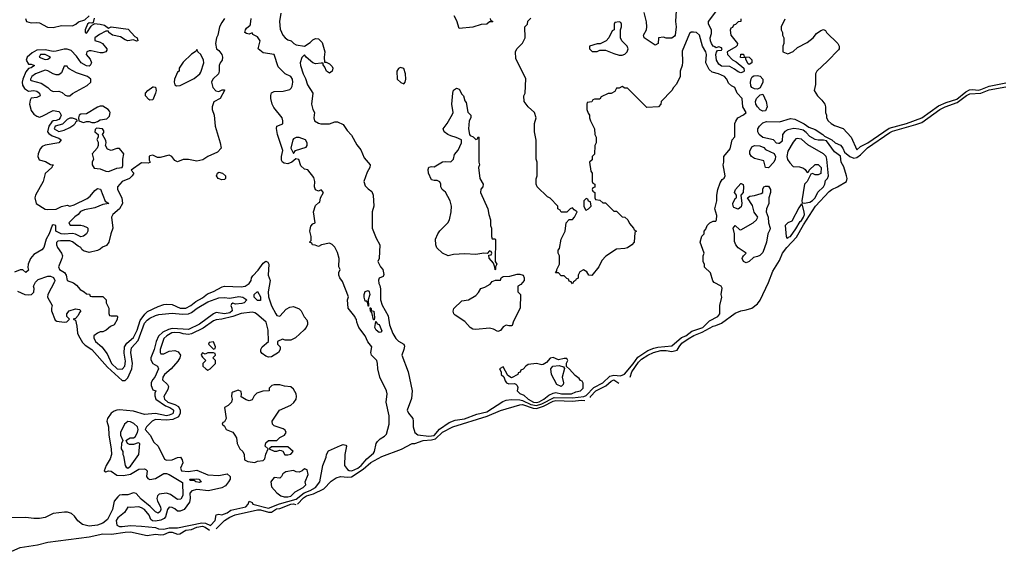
# Model space of a CAD drawing. Header units: inches. Extents: x 2601682 to 2755810, y 449311 to 584050.
# Tile 276 of 505: x 2672567 to 2679699, y 460000 to 463862. Entities that reach past the tile are written whole.
import ezdxf

# ---------------------------------------------------------------- set-up
doc = ezdxf.new("R2010")
doc.units = ezdxf.units.IN
doc.header["$MEASUREMENT"] = 0
doc.layers.add('C6476', color=7, linetype='Continuous')

msp = doc.modelspace()

# ---------------------------------------------------------------- linework, layer by layer
at = {"layer": 'C6476', "color": 2}
for points, elevation in [([(2672608.9, 463870), (2672616.4, 463850), (2672650, 463839.7), (2672690, 463842.6), (2672710, 463838.7), (2672769.2, 463809.2), (2672810, 463806.7), (2672870, 463820.4), (2672950, 463818.8), (2672973.2, 463830), (2672992, 463848), (2673038.9, 463861.1), (2673069.7, 463890.4)], 2), ([(2674459.1, 463910), (2674448.1, 463848.1), (2674453, 463793), (2674474, 463750), (2674490, 463730.8), (2674510, 463716), (2674534, 463710), (2674552, 463690), (2674570, 463681), (2674630, 463671.3), (2674670, 463696), (2674690, 463716), (2674710, 463726), (2674730, 463724.7), (2674757.3, 463697.3), (2674778, 463630), (2674772, 463590), (2674774, 463554), (2674786, 463554), (2674810, 463542), (2674830, 463522), (2674834.8, 463510), (2674830, 463488), (2674810, 463475.3), (2674789, 463490), (2674778, 463518), (2674766, 463534), (2674766, 463546), (2674750, 463548), (2674710, 463541.2), (2674690, 463549.2), (2674642, 463590), (2674630, 463608), (2674610, 463588), (2674599.1, 463550), (2674600.5, 463530), (2674619.1, 463470), (2674636.4, 463436.4), (2674650.4, 463390), (2674690.4, 463330), (2674681, 463250), (2674690.7, 463210.7), (2674701, 463190), (2674698, 463150), (2674702, 463130), (2674730, 463111.3), (2674747.1, 463107.1), (2674810, 463106), (2674850, 463122.8), (2674870, 463120.7), (2674910, 463102.8), (2674939.3, 463059.3), (2674970, 463026), (2675010, 462954.8), (2675038.8, 462918.8), (2675061.4, 462861.4), (2675104.7, 462810), (2675102, 462790), (2675083.5, 462756.5), (2675060.7, 462690), (2675070, 462658), (2675090, 462636), (2675116.8, 462616.8), (2675126, 462590), (2675131, 462510), (2675118.8, 462470), (2675120.7, 462350), (2675150, 462278), (2675175.5, 462230), (2675171, 462130), (2675162, 462110), (2675181, 462070), (2675196.3, 462050), (2675204.7, 462015.3), (2675198.8, 462001.2), (2675171.6, 461988.4), (2675166, 461974), (2675167.7, 461950), (2675175.5, 461935.5), (2675180.4, 461910), (2675181.3, 461830), (2675192, 461792), (2675234.8, 461714.8), (2675244.4, 461650), (2675270, 461586.8), (2675290.5, 461550), (2675310.3, 461530.3), (2675348.2, 461510), (2675354.7, 461494.7), (2675350.3, 461470), (2675334.4, 461430), (2675380.2, 461310), (2675408.9, 461170), (2675404.7, 461115.3), (2675374, 461030), (2675382.8, 461010), (2675413.4, 460970), (2675418, 460950), (2675418, 460910), (2675428.4, 460870), (2675450, 460853), (2675530, 460842), (2675570, 460847.9), (2675607.4, 460892.6), (2675678.7, 460941.3), (2675722.2, 460957.8), (2675787.7, 460967.7), (2675879.3, 461000.7), (2675950, 461019.2), (2676065.6, 461094.4), (2676090, 461102.4), (2676127.7, 461107.7), (2676190, 461106.8), (2676210, 461102), (2676270, 461071.9), (2676310, 461064.4), (2676350, 461076.8), (2676437.9, 461122.1), (2676570, 461120.8), (2676652.3, 461130), (2676670, 461138.3), (2676724.6, 461195.4), (2676790.4, 461229.6), (2676842.7, 461277.3), (2676870, 461284.3), (2676919.8, 461280.3), (2676947.2, 461292.8), (2677010, 461367.9), (2677043.7, 461416.3), (2677116.6, 461463.4), (2677159.1, 461480.9), (2677190, 461488), (2677290, 461497), (2677361.7, 461558.3), (2677391.2, 461570), (2677435.3, 461604.7), (2677515.4, 461630), (2677562.5, 461677.5), (2677623.7, 461710), (2677639.3, 461730), (2677638, 461790), (2677653.2, 461850), (2677649, 461870), (2677655.3, 461915.3), (2677648, 461930), (2677596.4, 461956.4), (2677588.4, 461968.4), (2677570, 462026), (2677528.4, 462068.4), (2677527.3, 462087.3), (2677518, 462110), (2677518, 462150), (2677526, 462170), (2677495.3, 462250), (2677508.4, 462291.6), (2677526, 462310), (2677526, 462330), (2677536.4, 462343.6), (2677546, 462370), (2677566, 462390), (2677590, 462402), (2677610, 462402), (2677615.3, 462410), (2677616.4, 462443.6), (2677602, 462490), (2677617.2, 462550), (2677617.2, 462590), (2677624, 462630), (2677640.2, 462679.8), (2677656.4, 462703.6), (2677670, 462714), (2677678, 462730), (2677662, 462810), (2677668, 462830), (2677668, 462870), (2677713.6, 462926.4), (2677728, 462990), (2677747.3, 463012.7), (2677748, 463110), (2677754.6, 463125.4), (2677768.9, 463151.1), (2677810, 463172), (2677828, 463190), (2677804, 463230), (2677799, 463290), (2677764, 463330), (2677748, 463370), (2677722.7, 463382.7), (2677702, 463402), (2677689.3, 463430), (2677673.2, 463450), (2677628.7, 463470), (2677582.9, 463482.9), (2677560.7, 463500.7), (2677536, 463550), (2677542.9, 463610), (2677537.6, 463630), (2677511.8, 463670), (2677491.1, 463751.1), (2677470, 463769.3), (2677447.5, 463772.5), (2677430, 463772.7), (2677418, 463762), (2677365.2, 463634.8), (2677366.8, 463553.2), (2677364.7, 463530), (2677352, 463490), (2677352, 463450), (2677325.4, 463394.6), (2677302, 463370), (2677291.1, 463348.9), (2677214, 463270), (2677212, 463250), (2677194, 463230), (2677110, 463226), (2676970, 463366), (2676950, 463366), (2676930, 463378), (2676910, 463366), (2676890, 463366), (2676878, 463342), (2676850, 463326), (2676830, 463326), (2676778, 463302), (2676770, 463286), (2676730, 463286), (2676718, 463282), (2676710, 463266), (2676678, 463262), (2676674, 463250), (2676674, 463210), (2676683.6, 463183.6), (2676694, 463170), (2676694, 463150), (2676702, 463130), (2676731.6, 463071.6), (2676734, 463030), (2676742, 463010), (2676742, 462970), (2676734, 462950), (2676731.6, 462888.4), (2676714, 462870), (2676712.7, 462847.3), (2676694, 462830), (2676703.6, 462763.6), (2676714, 462750), (2676714, 462690), (2676718, 462678), (2676734, 462670), (2676732.7, 462647.3), (2676718, 462642), (2676714, 462630), (2676718, 462618), (2676734, 462610), (2676734, 462570), (2676738, 462558), (2676770, 462554), (2676790, 462534), (2676810, 462534), (2676870, 462474), (2676890, 462474), (2676930, 462434), (2676951.1, 462431.1), (2676972, 462410), (2676983.6, 462383.6), (2677014, 462350), (2677018, 462338), (2677034, 462330), (2677022, 462318), (2677018, 462250), (2677002, 462230), (2676970, 462208.7), (2676950, 462202), (2676890, 462198), (2676811.6, 462148.4), (2676783.6, 462116.4), (2676762, 462070), (2676710, 462008), (2676688.7, 462008.7), (2676674.6, 462034.6), (2676650, 462048), (2676625.4, 462034.6), (2676612, 462010), (2676612.7, 461987.3), (2676598, 461982), (2676594, 461970), (2676578, 461962), (2676570, 461948), (2676562, 461962), (2676547.3, 461967.3), (2676542, 461982), (2676530, 461986), (2676510, 462006), (2676490, 462006), (2676470, 462026), (2676447.3, 462027.3), (2676458, 462042), (2676458, 462050), (2676478, 462090), (2676478, 462150), (2676468.4, 462168.4), (2676468, 462190), (2676476.4, 462203.6), (2676488, 462270), (2676518, 462330), (2676526, 462390), (2676547.3, 462412.7), (2676570, 462414), (2676586, 462430), (2676606, 462470), (2676583.1, 462483.1), (2676570, 462498), (2676554, 462490), (2676530, 462466), (2676490, 462466), (2676482, 462482), (2676466, 462490), (2676466, 462510), (2676408.4, 462568.4), (2676390, 462578), (2676315.3, 462650), (2676308.7, 462670), (2676308.9, 462708.9), (2676314, 462730), (2676314, 462830), (2676309, 462850), (2676308.4, 462988.4), (2676295.3, 463050), (2676295.3, 463110), (2676308, 463150), (2676295.3, 463190), (2676249.3, 463229.3), (2676222, 463270), (2676219, 463310), (2676228.7, 463330), (2676233.6, 463433.6), (2676160.4, 463580.4), (2676158, 463630), (2676168, 463650), (2676208.4, 463691.6), (2676228, 463730), (2676226, 463810), (2676246, 463830), (2676247.3, 463852.7), (2676270, 463874)], 6), ([(2675974, 463870), (2675978, 463858), (2675994, 463850), (2675990, 463846), (2675970, 463846), (2675951.1, 463828.9), (2675910, 463828), (2675850, 463808.7), (2675750, 463798), (2675733.2, 463853.2), (2675714, 463890)], 6), ([(2677321, 463930), (2677318, 463850), (2677322, 463810), (2677314.8, 463750), (2677310, 463742), (2677290, 463728), (2677250, 463728), (2677230, 463735.3), (2677194, 463730), (2677191.3, 463690), (2677170, 463678), (2677089.3, 463730), (2677086, 463750), (2677106, 463790), (2677109.4, 463810), (2677106.8, 463846.8), (2677090, 463914)], 2), ([(2677791.6, 463868.4), (2677791.6, 463848.4), (2677770, 463846), (2677752.7, 463827.3), (2677738, 463822), (2677730, 463806), (2677718, 463802), (2677712.7, 463787.3), (2677718.8, 463750), (2677766, 463690), (2677764.7, 463675.3), (2677754.8, 463665.2), (2677691.3, 463630), (2677694.8, 463610), (2677730, 463570.8), (2677756.8, 463556.8), (2677811, 463511), (2677814.8, 463490), (2677810, 463485.2), (2677790, 463478), (2677770, 463483.7), (2677744.4, 463504.4), (2677710, 463522), (2677650, 463526.3), (2677630, 463539.5), (2677613.3, 463570), (2677609.6, 463610.4), (2677613.2, 463626.8), (2677622, 463638), (2677650, 463642), (2677655.3, 463650), (2677650, 463658), (2677630, 463666), (2677610, 463658), (2677604.7, 463664.7), (2677590, 463669.2), (2677577.2, 463690), (2677569.6, 463710), (2677569.4, 463730), (2677578, 463762), (2677579, 463790), (2677555.3, 463830), (2677555.3, 463850), (2677617.2, 463930)], 2), ([(2673106.4, 463873.6), (2673098, 463842), (2673090, 463838), (2673070, 463839), (2673058, 463830), (2673042, 463790), (2673042, 463770), (2673050, 463764.7), (2673052.9, 463767.1), (2673084.7, 463815.3), (2673094, 463826), (2673106, 463830), (2673106, 463834), (2673148.9, 463831.1), (2673182, 463822), (2673210, 463802), (2673229.3, 463810.7), (2673352.5, 463792.5), (2673399.8, 463739.8), (2673418, 463730), (2673422, 463710), (2673413.4, 463706.6), (2673390, 463715.3), (2673349.6, 463709.6), (2673330, 463716), (2673298, 463738), (2673239, 463750), (2673213.2, 463770), (2673210, 463778), (2673190, 463779), (2673143.9, 463756.1), (2673111, 463730), (2673111.3, 463711.3), (2673150, 463700.4), (2673167.3, 463690), (2673199.1, 463650), (2673197.5, 463642.5), (2673191, 463630), (2673170, 463622.9), (2673150, 463621.6), (2673083.5, 463636.5), (2673070, 463637.2), (2673052, 463630), (2673047.3, 463610), (2673076.2, 463576.2), (2673086, 463550), (2673076.3, 463530), (2673070, 463526), (2673050, 463526.9), (2673012, 463550), (2672978.6, 463598.6), (2672939.7, 463639.7), (2672909.8, 463649.8), (2672890, 463649.8), (2672830, 463633.3), (2672810, 463632.4), (2672750, 463644.7), (2672690, 463640.6), (2672657.9, 463622.1), (2672620.4, 463590), (2672614.4, 463570), (2672630, 463538.8), (2672650, 463539.1), (2672674, 463530), (2672650, 463514), (2672630, 463507.3), (2672610, 463484.5), (2672588.6, 463431.4), (2672584.8, 463410), (2672587.1, 463387.1), (2672602.4, 463362.4), (2672630, 463344.2), (2672670, 463348), (2672690, 463343), (2672710.4, 463330), (2672714, 463310), (2672690, 463297.6), (2672650, 463292.3), (2672641.4, 463278.6), (2672637.8, 463250), (2672650, 463203.7), (2672670, 463176.5), (2672690, 463162.4), (2672710, 463156.5), (2672730, 463162.6), (2672810, 463204.9), (2672850, 463197), (2672858.4, 463190), (2672867.4, 463170), (2672860.9, 463150), (2672850, 463139.7), (2672830, 463131), (2672810, 463128.8), (2672798.8, 463121.2), (2672778.5, 463090), (2672769.1, 463050), (2672776.9, 463036.9), (2672801.3, 463021.3), (2672850, 463003), (2672867.3, 462990), (2672850, 462968.2), (2672750, 462952.1), (2672730, 462942.6), (2672714.5, 462925.5), (2672700.7, 462890), (2672696.9, 462870), (2672707.1, 462847.1), (2672752.9, 462832.9), (2672790, 462812.7), (2672812, 462810), (2672800.7, 462799.3), (2672798.8, 462790), (2672750, 462746.6), (2672736.5, 462690), (2672681.5, 462590), (2672675.6, 462570), (2672687, 462530), (2672750, 462487.2), (2672770, 462485.3), (2672831.2, 462488.8), (2672870, 462507.3), (2672910, 462517.3), (2672930, 462511), (2672960.2, 462519.8), (2673055.3, 462564.7), (2673077.8, 462582.2), (2673110, 462624), (2673130, 462639.1), (2673153.2, 462633.2), (2673186, 462546), (2673212, 462530), (2673170, 462522.7), (2673110, 462497.6), (2673037.1, 462482.9), (2673007.5, 462472.5), (2672990, 462449), (2672966.8, 462433.2), (2672922, 462390), (2672932, 462372), (2673010, 462373), (2673030, 462368.4), (2673055.1, 462355.1), (2673059.3, 462350), (2673060.4, 462330), (2673050, 462309.6), (2673030, 462291.8), (2673010, 462287.6), (2672970, 462307.6), (2672950, 462312.7), (2672890, 462306.9), (2672868, 462310), (2672828.7, 462330), (2672828, 462370), (2672810, 462375.1), (2672801, 462370), (2672781.3, 462310), (2672758.5, 462270), (2672740.7, 462210), (2672726.2, 462193.8), (2672670, 462160.7), (2672646, 462130), (2672627.3, 462090), (2672625.4, 462065.4), (2672630, 462046), (2672611.3, 462028.7), (2672588.4, 462048.4), (2672570, 462048.7), (2672530, 462031.5)], 2), ([(2674050.8, 463870), (2674030, 463842), (2674014, 463810), (2674001, 463750), (2673991.3, 463730), (2673986, 463690), (2673992, 463650), (2674010, 463638), (2674030.4, 463610.4), (2674035.5, 463590), (2674033.4, 463570), (2674018, 463550), (2674011, 463530), (2674011, 463489), (2674006, 463470), (2673966, 463430), (2673956, 463410), (2673966, 463370), (2673986.4, 463346.4), (2674010, 463342), (2674032.7, 463352.7), (2674050, 463354), (2674051.3, 463350), (2674018, 463290), (2673974, 463266), (2673960.7, 463230), (2673960.7, 463210), (2673975.5, 463170), (2673982.8, 463090), (2674019.1, 462970), (2674026, 462930), (2673999.3, 462900.7), (2673930, 462869.6), (2673892.7, 462847.3), (2673850, 462835.4), (2673790, 462847.6), (2673750.5, 462849.5), (2673710, 462832.7), (2673690, 462841.2), (2673669.6, 462869.6), (2673650, 462880.7), (2673583.3, 462863.3), (2673564.1, 462864.1), (2673530, 462879), (2673510, 462875.3), (2673504.7, 462870), (2673504.7, 462844.7), (2673512, 462830), (2673510, 462826), (2673498, 462822), (2673450, 462825.2), (2673374, 462770), (2673394, 462750), (2673382, 462730), (2673362, 462710), (2673310, 462689), (2673276, 462650), (2673274.8, 462630), (2673305.5, 462570), (2673310.8, 462530), (2673288.8, 462491.2), (2673242, 462450), (2673231.3, 462430), (2673241, 462350), (2673226, 462310), (2673211.3, 462250), (2673194.4, 462225.6), (2673166.4, 462213.6), (2673150, 462198), (2673130, 462188), (2673070, 462175.3), (2673030, 462186), (2673016.4, 462196.4), (2673008.7, 462210), (2672990, 462219.3), (2672950, 462252.4), (2672930, 462258), (2672861.2, 462258.8), (2672843.8, 462256.2), (2672833.2, 462246.8), (2672832.7, 462230), (2672841.6, 462210), (2672870.4, 462170), (2672877.1, 462150), (2672873, 462130), (2672846.8, 462070), (2672856, 462050), (2672891, 462030), (2672902.8, 462010), (2672911.6, 461971.6), (2672955.3, 461955.3), (2672978, 461938), (2673005.4, 461905.4), (2673034, 461890), (2673050, 461874), (2673071.6, 461871.6), (2673078, 461858), (2673090, 461854), (2673170, 461854), (2673192, 461830), (2673192, 461810), (2673212, 461770), (2673212.7, 461732.7), (2673218, 461718), (2673230, 461714), (2673270, 461714), (2673274, 461710), (2673271.6, 461688.4), (2673251.1, 461648.9), (2673223.6, 461636.4), (2673194, 461610), (2673170, 461598), (2673150, 461598), (2673130, 461588.7), (2673104.7, 461570), (2673103.5, 461556.5), (2673116, 461530), (2673161, 461490), (2673199.8, 461439.8), (2673230.8, 461370), (2673272, 461330), (2673310, 461327.3), (2673329, 461350), (2673334.2, 461385.8), (2673324.1, 461444.1), (2673326.6, 461490), (2673342.6, 461517.4), (2673390, 461557.1), (2673416.8, 461610), (2673439.3, 461680.7), (2673472.7, 461727.3), (2673493.1, 461746.9), (2673570, 461782.8), (2673610, 461797.4), (2673630, 461799.5), (2673670, 461796.5), (2673730, 461771.7), (2673770, 461771.7), (2673805.6, 461790), (2673841.4, 461818.6), (2673890, 461844.9), (2673926.6, 461873.4), (2673970, 461890.3), (2674034.2, 461925.8), (2674050, 461930.8), (2674170, 461924.9), (2674199, 461930), (2674229.2, 461950), (2674242.7, 461970), (2674246, 461990), (2674254.8, 462005.2), (2674295.1, 462044.9), (2674330, 462098), (2674350, 462111.3), (2674363.6, 462103.6), (2674372, 462090), (2674366, 462010), (2674382, 461970), (2674367.2, 461890), (2674370, 461852), (2674390, 461786.8), (2674421, 461730), (2674430, 461718), (2674450, 461711.3), (2674496.4, 461763.6), (2674523.1, 461776.9), (2674550, 461782), (2674590, 461764.7), (2674604.7, 461750), (2674627.5, 461707.5), (2674646.4, 461686.4), (2674652, 461670), (2674651.6, 461651.6), (2674641, 461630), (2674627.7, 461612.3), (2674565.4, 461554.6), (2674530, 461538), (2674490, 461538), (2674470, 461546), (2674434, 461530), (2674434, 461510), (2674454, 461490), (2674454, 461470), (2674442, 461450), (2674390, 461417.2), (2674370, 461415.3), (2674350, 461422), (2674322, 461442), (2674314.6, 461454.6), (2674314, 461470), (2674322, 461490), (2674368.7, 461530), (2674366.6, 461610), (2674351.6, 461670), (2674280.9, 461730), (2674270, 461737.6), (2674250, 461742.4), (2674170, 461731.5), (2674111.1, 461708.9), (2674030, 461690.8), (2673990, 461686.6), (2673970, 461678.3), (2673894.9, 461625.1), (2673810, 461584.1), (2673790, 461578.5), (2673750, 461584.4), (2673730, 461592), (2673690, 461594.5), (2673669.5, 461590.5), (2673632.4, 461570), (2673610.3, 461550), (2673583.1, 461470), (2673583.1, 461450), (2673590, 461439.1), (2673610, 461438.7), (2673650, 461458.3), (2673690, 461464.2), (2673714, 461454), (2673731.6, 461430), (2673727.4, 461410), (2673712.9, 461387.1), (2673663.6, 461330), (2673615.6, 461290), (2673602.7, 461270), (2673601.1, 461250), (2673637, 461217), (2673643.4, 461203.4), (2673640, 461180), (2673611.7, 461130), (2673614.6, 461110), (2673639.3, 461090), (2673691.1, 461071.1), (2673716.4, 461056.4), (2673730.2, 461030.2), (2673729.2, 461010), (2673717.4, 460982.6), (2673676.5, 460963.5), (2673630, 460959.3), (2673550, 460963.5), (2673526, 460950), (2673484.7, 460910), (2673476, 460890), (2673511, 460850), (2673538, 460798), (2673570.6, 460770.6), (2673615.2, 460675.2), (2673630, 460668.5), (2673670, 460670.5), (2673710, 460687.3), (2673731, 460690), (2673744, 460670), (2673748, 460650), (2673730.8, 460610), (2673738, 460590), (2673790, 460586), (2673850, 460596.4), (2673930, 460561.5), (2674010, 460556.9), (2674070, 460568), (2674090.4, 460550), (2674090.3, 460530), (2674080.4, 460510), (2674056.9, 460483.1), (2674031.4, 460468.6), (2673934.7, 460445.3), (2673850, 460456.4), (2673813.8, 460446.2), (2673798, 460430), (2673801.3, 460390), (2673795.6, 460364.4), (2673758, 460310), (2673730, 460297.6), (2673710, 460299.6), (2673690, 460315.1), (2673670, 460324.2), (2673650, 460327), (2673636.4, 460310), (2673623.6, 460256.4), (2673614, 460246), (2673590, 460234.3), (2673550, 460226), (2673529.3, 460229.3), (2673517.5, 460237.5), (2673503.6, 460270), (2673470, 460309.6), (2673450, 460322.9), (2673430, 460329.4), (2673370, 460324), (2673350, 460328), (2673325.5, 460290), (2673277.1, 460250), (2673265.3, 460230), (2673270, 460198), (2673288.5, 460188.5), (2673310, 460187), (2673370, 460194.9), (2673450, 460190.8), (2673550, 460180.5), (2673571, 460170), (2673610, 460167.5), (2673650, 460178.2), (2673710, 460176.9), (2673885.4, 460214.6), (2673911.5, 460211.5), (2673950, 460194.9), (2673981.6, 460230), (2673990, 460271.3), (2674010, 460276), (2674031, 460271), (2674070, 460286.3), (2674095.4, 460304.6), (2674204, 460330), (2674222, 460350), (2674230, 460371.3), (2674250, 460362), (2674256, 460350), (2674370, 460320.2), (2674448, 460352), (2674570, 460386), (2674627.8, 460432.2), (2674671.5, 460448.5), (2674709.7, 460470), (2674742, 460510), (2674762, 460630), (2674786.6, 460690), (2674789.6, 460710.4), (2674803.8, 460736.2), (2674890, 460774.9), (2674910, 460780.7), (2674930, 460776), (2674933.4, 460770), (2674922.4, 460710), (2674920.7, 460630), (2674940.3, 460600.3), (2674952.2, 460592.2), (2674972, 460590), (2675015.4, 460610), (2675039.7, 460630), (2675081.2, 460678.8), (2675130, 460719.1), (2675137.6, 460730), (2675149.6, 460790), (2675157.4, 460802.6), (2675176.9, 460823.1), (2675210, 460842), (2675223.6, 460856.4), (2675243.6, 460930), (2675243.7, 460990), (2675221.6, 461090), (2675229.4, 461150), (2675223.7, 461170), (2675176, 461270), (2675161.2, 461330), (2675159.3, 461370), (2675152.7, 461390), (2675114, 461430), (2675109.2, 461450), (2675117.2, 461490), (2675087.5, 461527.5), (2675069, 461570), (2675024, 461630), (2675008.4, 461668.4), (2675007.3, 461687.3), (2674998, 461698), (2674995.3, 461710), (2674945.2, 461770), (2674942, 461830), (2674947.3, 461852.7), (2674904.7, 461964.7), (2674886, 461990), (2674878, 462010), (2674878, 462030), (2674888, 462050), (2674879, 462070), (2674882, 462130), (2674870, 462175.3), (2674850, 462214), (2674830, 462233.2), (2674810, 462241.2), (2674754, 462230), (2674730, 462218), (2674707.3, 462227.3), (2674688.7, 462228.7), (2674682, 462242), (2674666, 462250), (2674678, 462262), (2674678, 462290), (2674668, 462330), (2674675.3, 462364.7), (2674690, 462382), (2674706, 462390), (2674695.3, 462470), (2674710, 462514), (2674730, 462534), (2674742, 462538), (2674746, 462570), (2674768, 462610), (2674750, 462628), (2674730, 462618), (2674708.9, 462628.9), (2674702, 462650), (2674704, 462690), (2674698, 462718), (2674652.9, 462772.9), (2674630, 462779), (2674602.7, 462802.7), (2674588.4, 462848.4), (2674566, 462854), (2674538, 462830), (2674510, 462818), (2674481.6, 462821.6), (2674469.6, 462829.6), (2674464.2, 462844.2), (2674462.9, 462870), (2674472.9, 462912.9), (2674435.1, 463030), (2674426, 463074), (2674430, 463091.3), (2674472.5, 463107.5), (2674473.2, 463130), (2674469, 463150), (2674406.6, 463226.6), (2674394.5, 463250), (2674385.1, 463290), (2674386.6, 463313.4), (2674390, 463331.3), (2674410, 463342.8), (2674475.5, 463344.5), (2674524, 463356), (2674534, 463366), (2674539.3, 463380.7), (2674546, 463410), (2674543.7, 463430), (2674531.5, 463451.5), (2674490, 463469), (2674440.2, 463520.2), (2674409, 463609), (2674330, 463621.2), (2674295.3, 463650), (2674309.2, 463710), (2674290, 463739), (2674255.3, 463755.3), (2674250, 463766), (2674230, 463758), (2674210, 463762), (2674198, 463770), (2674202, 463790), (2674210, 463802), (2674236.5, 463823.5), (2674239, 463830), (2674244.5, 463870)], 6), ([(2678110, 463866), (2678082, 463810), (2678082, 463790), (2678092, 463770), (2678092, 463750), (2678102, 463730), (2678102, 463690), (2678094, 463670), (2678094, 463630), (2678130, 463614), (2678170, 463632), (2678200.2, 463659.8), (2678270, 463696), (2678315.3, 463730), (2678338, 463762), (2678370, 463784.7), (2678390, 463792), (2678403.6, 463783.6), (2678412, 463770), (2678492, 463690), (2678502, 463670), (2678502, 463650), (2678496.9, 463643.1), (2678418.5, 463561.5), (2678341, 463490), (2678331.3, 463470), (2678331.6, 463391.6), (2678322, 463350), (2678344.7, 463310), (2678378, 463278), (2678398, 463250), (2678404.7, 463230), (2678404.7, 463190), (2678412, 463170), (2678412, 463150), (2678422, 463130), (2678444.7, 463110), (2678470, 463096), (2678532.7, 463072.7), (2678590.8, 463010), (2678630, 462918), (2678658.3, 462941.7), (2678711.3, 462970), (2678864.5, 463075.5), (2678990.3, 463110.3), (2679101.6, 463150), (2679223.2, 463236.8), (2679278.1, 463261.9), (2679354, 463286), (2679419.6, 463340.4), (2679446.9, 463353.1), (2679470, 463356.3), (2679510, 463351.8), (2679530, 463355.9), (2679590, 463379.4), (2679710, 463403.5)], 6), ([(2676989.8, 461269.8), (2677001.8, 461310), (2677050, 461378.6), (2677070, 461399.7), (2677116.4, 461430), (2677157.6, 461450), (2677210, 461463.2), (2677250, 461463.5), (2677290, 461455.9), (2677330, 461464.9), (2677343.1, 461490), (2677364.2, 461515.8), (2677410, 461549.2), (2677450, 461571.8), (2677510, 461595.5), (2677590, 461640.9), (2677610, 461644.2), (2677650, 461662), (2677750, 461734.9), (2677790, 461751.6), (2677830, 461757.8), (2677869.3, 461770), (2677910, 461801.6), (2677930.7, 461829.3), (2677990, 461956.3), (2678021.2, 462038.8), (2678070, 462117.1), (2678092, 462170), (2678123.1, 462210), (2678194.8, 462285.2), (2678245, 462375), (2678331.8, 462510), (2678430, 462615.6), (2678450, 462631.6), (2678490.7, 462649.3), (2678554.7, 462690), (2678559.8, 462710), (2678556.2, 462730), (2678535.7, 462795.7), (2678516.9, 462830), (2678511.8, 462871.8), (2678470, 462904.2), (2678410, 462984), (2678390, 462989.4), (2678350, 462988), (2678330, 462994.5), (2678290, 463015.6), (2678264.7, 463044.7), (2678241, 463061), (2678210, 463069.7), (2678173.3, 463073.3), (2678130, 463064.7), (2678108.9, 463051.1), (2678092.4, 463030), (2678090, 462982), (2678070, 462964), (2678064, 462964), (2678050, 462968), (2678026, 462990), (2677950, 463009.2), (2677924, 463030), (2677913.2, 463050), (2677913.2, 463070), (2677925.2, 463090), (2677950, 463114.8), (2677976.5, 463123.5), (2678070, 463120.5), (2678150, 463144.9), (2678181.1, 463141.1), (2678250, 463108), (2678282.9, 463082.9), (2678330, 463064.9), (2678384.7, 463030), (2678396.8, 463016.8), (2678450, 462990.6), (2678474, 462970), (2678511.4, 462951.4), (2678530.2, 462930.2), (2678540.7, 462900.7), (2678579.3, 462870), (2678610, 462858.2), (2678630, 462862), (2678658, 462882), (2678707.9, 462932.1), (2678870, 463044.3), (2678890, 463054.4), (2679058.5, 463101.5), (2679102.3, 463117.7), (2679231.1, 463210), (2679270, 463230.8), (2679358, 463262), (2679426.2, 463313.8), (2679450, 463324.8), (2679530, 463330.7), (2679590, 463353.3), (2679710, 463376.3)], 2), ([(2672550, 461894), (2672604.7, 461870), (2672633.6, 461866.4), (2672652.7, 461870), (2672670, 461887.3), (2672672.1, 461912.1), (2672666, 461930), (2672682, 461958), (2672701.6, 461978.4), (2672770, 462002.8), (2672790, 462001.5), (2672811.9, 461991.9), (2672821.1, 461970), (2672818.7, 461961.3), (2672770.5, 461870), (2672768.8, 461850), (2672802.8, 461790), (2672797.3, 461770), (2672798, 461750), (2672824.5, 461684.5), (2672835.3, 461675.3), (2672890, 461668.2), (2672908.9, 461671.1), (2672928, 461690), (2672908.7, 461710), (2672908.7, 461730), (2672925.2, 461750), (2672970, 461766.8), (2673001, 461761), (2673010.4, 461750), (2673000.3, 461739.7), (2672990, 461717.2), (2672970, 461695.3), (2672954, 461690), (2672970, 461684.7), (2672980.9, 461640.9), (2672985.5, 461590), (2672992.3, 461572.3), (2673022.5, 461522.5), (2673042, 461502), (2673090.1, 461470.1), (2673203, 461343), (2673310, 461246.3), (2673330, 461246), (2673350, 461264.4), (2673378.9, 461330), (2673384.8, 461370), (2673370.8, 461450), (2673377.7, 461482.3), (2673424.1, 461535.9), (2673470, 461661.3), (2673490, 461683.6), (2673510, 461696.9), (2673550, 461717.6), (2673574.9, 461725.1), (2673670, 461734), (2673747.1, 461727.1), (2673790, 461730.3), (2673810, 461738.3), (2673851.5, 461770), (2673930, 461816.5), (2674010, 461846.3), (2674048.8, 461848.8), (2674090, 461842.8), (2674154.4, 461854.4), (2674182, 461850), (2674211.3, 461830), (2674192, 461810), (2674175.2, 461804.8), (2674130, 461800.7), (2674110, 461806.6), (2674100.3, 461799.7), (2674095.5, 461790), (2674103.7, 461770), (2674105.3, 461750), (2674090, 461737.7), (2674049.8, 461729.8), (2673990, 461738.7), (2673970, 461729.8), (2673870, 461653.5), (2673790, 461615.3), (2673670, 461623.2), (2673643.9, 461616.1), (2673603.7, 461596.3), (2673571.7, 461568.3), (2673554.7, 461530), (2673540.7, 461470), (2673516.1, 461410), (2673515.8, 461395.8), (2673530, 461368.2), (2673564.7, 461350), (2673572, 461330), (2673545.3, 461270), (2673528.8, 461250), (2673519.5, 461230), (2673518, 461210), (2673530, 461178), (2673554, 461170), (2673545.4, 461154.6), (2673544.9, 461135.1), (2673552.7, 461110), (2673623.1, 461063.1), (2673654, 461050), (2673675.1, 461035.1), (2673681.1, 461030), (2673679.5, 461010), (2673674.6, 461005.4), (2673650, 460994), (2673630, 460990.8), (2673550, 461006.8), (2673470, 461000.5), (2673390, 461024.7), (2673290, 461032.8), (2673270, 461031.2), (2673250, 461023), (2673230, 461008), (2673203.2, 460970), (2673199.1, 460950), (2673210.2, 460910), (2673212.6, 460850), (2673230.2, 460750), (2673232.2, 460710), (2673222.3, 460677.7), (2673193, 460630), (2673178, 460590), (2673190, 460584), (2673209.3, 460590.7), (2673230, 460588.2), (2673270, 460560.2), (2673317.5, 460557.5), (2673370, 460566.4), (2673430, 460603.2), (2673470, 460604.9), (2673481.1, 460601.1), (2673490.4, 460590.4), (2673484.2, 460550), (2673495.9, 460535.9), (2673510, 460529.1), (2673550, 460535.2), (2673610, 460571), (2673630, 460572), (2673650, 460564.4), (2673745.2, 460505.2), (2673749.1, 460410.9), (2673734.1, 460385.9), (2673710, 460383), (2673659.2, 460419.2), (2673630, 460429.7), (2673578, 460422), (2673563.8, 460410), (2673560.3, 460390), (2673564.9, 460370), (2673586, 460330), (2673588.7, 460310), (2673583.1, 460296.9), (2673570, 460285.1), (2673550, 460293.6), (2673512, 460332), (2673446.4, 460386.4), (2673410, 460426), (2673390, 460431.5), (2673350, 460416.3), (2673310, 460417.7), (2673290, 460413.7), (2673276.8, 460403.2), (2673251.2, 460370), (2673239.5, 460310), (2673202.8, 460237.2), (2673170, 460211.1), (2673130, 460196.1), (2673070, 460189.7), (2673020.6, 460200.6), (2672987.3, 460227.2), (2672962.7, 460262.7), (2672941.5, 460281.5), (2672911.9, 460291.9), (2672891, 460291), (2672810, 460281.2), (2672750, 460253.5), (2672710, 460246), (2672670, 460244.4), (2672610, 460252.2), (2672510, 460249.7)], 2), ([(2676701.9, 461121.9), (2676702.3, 461130), (2676741, 461170), (2676812.7, 461207.3), (2676850, 461242.3), (2676870, 461250.2), (2676907.2, 461227.2)], 2), ([(2674578.7, 460350), (2674623.7, 460396.3), (2674643.5, 460410), (2674695.1, 460424.9), (2674770, 460461.6), (2674823.5, 460516.5), (2674859.8, 460540.2), (2674890, 460550.3), (2674944.8, 460544.8), (2674970, 460547.7), (2675055.9, 460604.1), (2675109.3, 460650.7), (2675190, 460695.6), (2675331.6, 460748.4), (2675410, 460788.5), (2675430, 460790.3), (2675489.8, 460810.1), (2675550, 460815.3), (2675577.5, 460822.5), (2675630, 460871.8), (2675703.7, 460910), (2675953.4, 460986.6), (2676050, 461027.4), (2676190, 461068.9), (2676210, 461071), (2676285.6, 461045.6), (2676310, 461043.9), (2676360.4, 461059.6), (2676430, 461097.2), (2676450, 461102), (2676570, 461095.8), (2676636.1, 461103.9), (2676660, 461100)], 2), ([(2673989.8, 460170), (2674049.9, 460230.1), (2674090, 460255.6), (2674128.6, 460271.4), (2674289.2, 460309.2), (2674310, 460308.4), (2674370, 460291.5), (2674389.8, 460290.2), (2674425.8, 460314.2), (2674450, 460316.8), (2674530, 460348.2), (2674550, 460351.5), (2674566.9, 460346.9)], 2), ([(2672472.6, 460000), (2672510, 460008.4), (2672570, 460035.2), (2672695.4, 460055.4), (2672770, 460072.9), (2673070, 460112), (2673170, 460133.8), (2673232, 460132.1), (2673330, 460146.7), (2673370, 460148.4), (2673490, 460122), (2673550, 460132.9), (2673590, 460127.2), (2673610, 460129.2), (2673650, 460146.2), (2673670, 460146.2), (2673710, 460132.2), (2673726.6, 460133.4), (2673770, 460160.2), (2673810, 460166.5), (2673850, 460181.8), (2673890, 460190.1), (2673910, 460183), (2673940.6, 460160.7)], 2)]:
    msp.add_lwpolyline(points, dxfattribs=dict(at, elevation=elevation))
for points, elevation in [([(2676910, 463846), (2676878, 463842), (2676874, 463830), (2676874, 463790), (2676858, 463782), (2676834, 463730), (2676814, 463710), (2676771.6, 463688.4), (2676750, 463688), (2676694, 463670), (2676694, 463650), (2676712.7, 463632.7), (2676750, 463632), (2676770, 463642), (2676810, 463642), (2676870, 463616), (2676910, 463606), (2676930, 463606), (2676950, 463612), (2676968, 463630), (2676975.3, 463650), (2676968, 463670), (2676928, 463710), (2676918, 463730), (2676918, 463790), (2676926, 463810), (2676926, 463830), (2676922, 463842)], 6), ([(2672750, 463610.8), (2672718, 463610), (2672707.3, 463590), (2672750, 463574.8), (2672770, 463576), (2672788.7, 463590)], 6), ([(2673850, 463646), (2673844.7, 463635.3), (2673810, 463613.2), (2673750, 463554.5), (2673721, 463510), (2673722, 463490), (2673710, 463482), (2673688.4, 463430), (2673684.9, 463410), (2673690.6, 463390.6), (2673702.5, 463382.5), (2673730, 463385.5), (2673830, 463436.3), (2673871.3, 463468.7), (2673878.9, 463481.1), (2673901.2, 463550), (2673897.2, 463570), (2673879, 463610), (2673858, 463630)], 6), ([(2677850, 463538), (2677843.1, 463543.1), (2677826, 463574), (2677826, 463586), (2677789, 463589), (2677790, 463612), (2677810, 463612), (2677814, 463594), (2677852, 463590), (2677870.6, 463570.6), (2677870, 463548.7)], 2), ([(2672910, 463526), (2672890, 463526), (2672870, 463478), (2672850, 463462), (2672830, 463462), (2672810, 463468.7), (2672771.7, 463491.7), (2672750, 463496.2), (2672680.7, 463470), (2672654, 463450), (2672646, 463430), (2672644.7, 463424.7), (2672650, 463422), (2672722.3, 463402.3), (2672771.3, 463370), (2672790, 463351.3), (2672810, 463342), (2672850, 463344.7), (2672875.3, 463335.3), (2672896, 463316), (2672910, 463311), (2672930, 463311.3), (2672950, 463326), (2673055.5, 463384.5), (2673082, 463410), (2673082, 463430), (2673058, 463450), (2672978, 463478), (2672925.6, 463505.6), (2672918, 463510)], 6), ([(2675324.7, 463515.3), (2675310, 463508), (2675298, 463490), (2675302, 463430), (2675326.8, 463406.8), (2675350, 463398), (2675359, 463410), (2675364, 463430), (2675362, 463470), (2675348.4, 463508.4)], 10), ([(2677910, 463359.3), (2677890, 463362), (2677869.7, 463369.6), (2677862, 463382), (2677860.7, 463410), (2677865.4, 463434.6), (2677871.8, 463448.2), (2677883.9, 463456.1), (2677910, 463458.4), (2677930, 463452.4), (2677950.4, 463430.4), (2677950.4, 463409.6), (2677930, 463368)], 2), ([(2673510, 463279), (2673502.7, 463282.7), (2673479, 463310), (2673479, 463330), (2673495.3, 463350), (2673530, 463376), (2673536, 463376), (2673550, 463372), (2673554.8, 463350), (2673550.8, 463330), (2673530, 463281.2)], 2), ([(2675870, 462994), (2675882, 462998), (2675887.3, 463012.7), (2675892, 463010), (2675892, 462830), (2675898, 462810), (2675891.3, 462790), (2675901, 462710), (2675924.7, 462670), (2675922, 462650), (2675906, 462634), (2675904, 462610), (2675958, 462490), (2675964.7, 462450), (2675978, 462410), (2675978, 462370), (2675984.7, 462350), (2675984.7, 462290), (2675990, 462274), (2676010, 462274), (2676012.7, 462267.3), (2676012, 462110), (2676022, 462090), (2676014, 462070), (2676014, 462050), (2676010, 462048), (2676008.4, 462068.4), (2675998, 462098), (2675967.3, 462132.7), (2675966, 462154), (2675982, 462158), (2675986, 462170), (2675982, 462182), (2675970, 462186), (2675954, 462166), (2675930, 462168.7), (2675870, 462159), (2675790, 462164), (2675710, 462159), (2675669.3, 462149.3), (2675628.9, 462168.9), (2675589.1, 462209.1), (2675582, 462230), (2675578, 462270), (2675595.3, 462310), (2675609.5, 462330.5), (2675669, 462390), (2675679, 462410), (2675693.2, 462470), (2675694, 462510), (2675684, 462550), (2675651.8, 462611.8), (2675628, 462630), (2675618, 462650), (2675618, 462670), (2675610, 462686), (2675590, 462695.3), (2675570, 462695.3), (2675550, 462702), (2675527, 462750), (2675524.8, 462775.2), (2675530, 462792), (2675550, 462798), (2675570, 462796), (2675630, 462831), (2675650, 462834.8), (2675690, 462831), (2675709, 462850), (2675716, 462884), (2675743.1, 462916.9), (2675768, 462970), (2675766, 462990), (2675729.1, 463009.1), (2675690, 463019.3), (2675669, 463030), (2675642, 463050), (2675634, 463070), (2675664, 463110), (2675702.7, 463177.3), (2675706, 463190), (2675697, 463250), (2675704, 463330), (2675710, 463351.3), (2675730, 463366), (2675750, 463358), (2675770, 463322), (2675782, 463310), (2675790, 463274), (2675802, 463262), (2675812.7, 463192.7), (2675834, 463170), (2675834, 463150), (2675822, 463130), (2675818, 463070), (2675824.7, 463030), (2675830, 463022), (2675852.7, 463012.7)], 6), ([(2677950, 463198), (2677930, 463209.6), (2677910, 463229.5), (2677899.6, 463250), (2677897.6, 463270), (2677903.6, 463290), (2677930, 463318), (2677950, 463322), (2677974, 463270), (2677980.7, 463230), (2677970, 463202)], 2), ([(2673170, 463235.3), (2673150, 463235.3), (2673130, 463229.2), (2673050, 463179.3), (2673010, 463177.2), (2672998, 463170), (2672992, 463150), (2672994, 463130), (2673030, 463118), (2673050, 463124.7), (2673070, 463124.7), (2673090, 463118), (2673110, 463118), (2673130, 463124.7), (2673150, 463137.3), (2673197.2, 463142.8), (2673217.2, 463162.8), (2673222, 463190), (2673218, 463198), (2673208, 463210)], 6), ([(2672930, 463149.3), (2672910, 463138), (2672876, 463104), (2672823, 463090), (2672815.5, 463070), (2672850, 463052.7), (2672890, 463062), (2672930, 463081), (2672958.9, 463101.1), (2672969, 463110), (2672975.3, 463124.7), (2672986, 463130), (2672978, 463138), (2672950, 463149)], 6), ([(2673123.6, 463076.4), (2673112.7, 463067.3), (2673112, 463050), (2673134, 463030), (2673134, 463010), (2673126.4, 462993.6), (2673134.4, 462974.4), (2673134.8, 462950), (2673127.3, 462930), (2673091.3, 462890), (2673102, 462850), (2673092, 462830), (2673092, 462810), (2673106.8, 462786.8), (2673150, 462781), (2673190, 462764), (2673210, 462762.4), (2673230, 462768.5), (2673270, 462786), (2673308.4, 462791.6), (2673314.6, 462805.4), (2673313.2, 462850), (2673322, 462890), (2673288.7, 462928.7), (2673270, 462929), (2673230, 462913.2), (2673202.9, 462922.9), (2673189, 462950), (2673194, 462970), (2673190, 462986), (2673166, 463030), (2673176.4, 463043.6), (2673176.4, 463056.4), (2673166, 463070)], 6), ([(2674590, 463009), (2674570, 463009), (2674550, 462998), (2674544.7, 462990), (2674531.3, 462930), (2674550, 462892), (2674565.6, 462914.4), (2674642, 462938), (2674648.7, 462950), (2674648.7, 462970), (2674638, 462990)], 6), ([(2678199.6, 463000.4), (2678190, 462998), (2678170, 462975.3), (2678130, 462908), (2678124, 462870), (2678128.3, 462848.3), (2678144.5, 462824.5), (2678170, 462798), (2678215.3, 462795.3), (2678245.4, 462785.4), (2678256.9, 462776.9), (2678270, 462754), (2678282, 462758), (2678286, 462770), (2678330, 462812), (2678351.6, 462811.6), (2678372, 462790), (2678370, 462746), (2678350, 462738), (2678330, 462738), (2678310, 462746), (2678298, 462742), (2678272, 462690), (2678252, 462670), (2678232, 462550), (2678234, 462534), (2678250, 462532), (2678290, 462538.8), (2678310, 462550.8), (2678329.2, 462570), (2678349.4, 462610.6), (2678389.2, 462650), (2678399.3, 462670), (2678404.7, 462695.3), (2678418, 462710), (2678426, 462730), (2678414, 462850), (2678408.7, 462870), (2678390, 462888.7), (2678274.9, 462954.9), (2678230, 462997.2)], 6), ([(2677990, 462788.7), (2677968, 462790), (2677958, 462838), (2677890, 462855.1), (2677867.6, 462870), (2677855.6, 462890), (2677854.5, 462910), (2677870, 462940.7), (2677890, 462950.7), (2677927.5, 462947.5), (2677956.3, 462936.3), (2677970, 462922), (2678032.8, 462892.8), (2678042, 462870), (2678039.1, 462850), (2678030, 462829)], 2), ([(2674030, 462701.2), (2674004, 462710), (2673993.2, 462730), (2673999, 462750), (2674010, 462757.3), (2674036, 462750), (2674058, 462730), (2674058, 462710), (2674050, 462704)], 6), ([(2677770, 462489.2), (2677740.9, 462500.9), (2677734, 462510), (2677733.2, 462530), (2677750, 462564.7), (2677758, 462570), (2677758, 462590), (2677745.2, 462610), (2677752.7, 462630), (2677790, 462674), (2677793.7, 462673.7), (2677806.4, 462666.4), (2677810.4, 462650.4), (2677806.8, 462610), (2677791.3, 462590), (2677798.8, 462530), (2677793.7, 462506.3)], 2), ([(2677830, 462099), (2677809, 462110), (2677801.2, 462130), (2677802.7, 462137.3), (2677809.1, 462150.9), (2677828, 462170), (2677770, 462209.2), (2677755.1, 462230), (2677745.6, 462254.4), (2677744, 462310), (2677734, 462350), (2677750, 462370.6), (2677781.4, 462341.4), (2677790, 462338.8), (2677879, 462390), (2677904, 462410), (2677913.2, 462430), (2677887, 462467), (2677874, 462514), (2677838, 462570), (2677856.5, 462583.5), (2677890, 462587.7), (2677938, 462602), (2677949, 462610), (2677950, 462634), (2677958, 462650), (2677970, 462656), (2677990, 462656), (2678006, 462630), (2678006, 462610), (2677994, 462570), (2677994, 462530), (2677977.1, 462490), (2677973.4, 462470), (2677987.3, 462430), (2677990.4, 462390), (2678003.8, 462350), (2678001.6, 462338.4), (2677984.9, 462310), (2677976.4, 462250), (2677950, 462175.3), (2677927.5, 462152.5), (2677910, 462144), (2677881, 462139), (2677850, 462108.7)], 2), ([(2676670, 462566), (2676654, 462550), (2676654, 462510), (2676664.7, 462484.7), (2676670, 462482), (2676686, 462490), (2676706, 462510), (2676702, 462542), (2676687.3, 462547.3), (2676682, 462562)], 6), ([(2678230, 462526), (2678210, 462498), (2678159.1, 462400.9), (2678130, 462388.7), (2678111.3, 462370), (2678118, 462290), (2678121, 462281), (2678130, 462278), (2678134.5, 462285.5), (2678150, 462291), (2678190, 462344.9), (2678220, 462400), (2678230, 462407.2), (2678243.6, 462430), (2678251.1, 462450), (2678250, 462466), (2678238, 462518)], 6), ([(2676110, 461642), (2676090, 461648), (2676070, 461635.3), (2676050, 461608.7), (2676030, 461601.2), (2675997.7, 461617.7), (2675970, 461625.6), (2675870, 461616), (2675850, 461619.3), (2675829.7, 461629.7), (2675790, 461673.2), (2675720.8, 461720.8), (2675712.3, 461730), (2675707.7, 461747.7), (2675711.9, 461768.1), (2675770, 461824), (2675818, 461830), (2675870, 461862.8), (2675890, 461884.7), (2675906.8, 461913.2), (2675936.5, 461923.5), (2675974.5, 461945.5), (2675990, 461964.7), (2676012.7, 461972.7), (2676050, 461974), (2676055.3, 461990), (2676070, 462001), (2676118, 462002), (2676170, 462018), (2676190, 462018), (2676214, 462010), (2676222, 461990), (2676222, 461970), (2676196.9, 461943.1), (2676174, 461930), (2676174, 461890), (2676194, 461870), (2676192, 461770), (2676143.5, 461676.5), (2676134, 461646), (2676130, 461642)], 6), ([(2674290, 461825.2), (2674264, 461850), (2674265.2, 461870), (2674290, 461890.7), (2674310, 461852), (2674310, 461826)], 2), ([(2675090, 461786), (2675088.7, 461808.7), (2675082, 461822), (2675070, 461822), (2675061.2, 461850), (2675061.2, 461870), (2675069.1, 461890.9), (2675090, 461898), (2675098, 461890), (2675102.8, 461870), (2675090.8, 461830), (2675094, 461786)], 2), ([(2675130, 461686), (2675118, 461738), (2675108.4, 461751.6), (2675106, 461774), (2675110, 461774), (2675112.7, 461767.3), (2675112.7, 461752.7), (2675130.8, 461749.2), (2675136.9, 461703.1), (2675134, 461686)], 2), ([(2675170, 461594), (2675149.5, 461610), (2675139.3, 461630), (2675146, 461674), (2675150, 461674), (2675156.9, 461656.9), (2675170, 461651), (2675190, 461606), (2675183.6, 461596.4)], 2), ([(2673970, 461526), (2673938, 461522), (2673934, 461510), (2673970, 461474), (2673982, 461478), (2673986, 461490)], 10), ([(2673970, 461446), (2673930, 461446), (2673910, 461438), (2673890, 461446), (2673883.6, 461436.4), (2673882, 461430), (2673890, 461414), (2673914, 461390), (2673894, 461370), (2673894, 461350), (2673914, 461330), (2673930, 461322), (2673946, 461330), (2673986, 461370), (2673986, 461390), (2673966, 461410), (2673986, 461430), (2673982, 461442)], 10), ([(2676430, 461413.2), (2676410, 461409), (2676382.8, 461377.2), (2676358.8, 461361.2), (2676350, 461359), (2676310, 461369), (2676250, 461362), (2676232, 461350), (2676212.7, 461327.3), (2676198, 461322), (2676192.7, 461307.3), (2676178, 461302), (2676174, 461290), (2676130, 461266), (2676102, 461282), (2676070, 461346), (2676042, 461330), (2676054, 461310), (2676054, 461290), (2676072.7, 461272.7), (2676083.6, 461243.6), (2676094, 461230), (2676110, 461222), (2676150, 461224.7), (2676159.8, 461219.8), (2676170.9, 461210.9), (2676175.3, 461195.3), (2676171, 461170), (2676190, 461151), (2676219, 461139), (2676250.4, 461110), (2676288.4, 461090), (2676310, 461087.6), (2676330, 461091.6), (2676364.2, 461110), (2676400.7, 461139.3), (2676430, 461153.4), (2676450, 461158), (2676491.4, 461148.6), (2676564, 461150), (2676596.3, 461163.7), (2676628, 461170), (2676648.7, 461190), (2676647.3, 461227.3), (2676642, 461242), (2676630, 461246), (2676620.4, 461260.4), (2676590, 461281.2), (2676550, 461329), (2676527.3, 461347.3), (2676528, 461372), (2676538, 461390), (2676530, 461406), (2676510, 461406), (2676470, 461395.3)], 10), ([(2676490, 461202), (2676457.2, 461217.2), (2676418, 461290), (2676415.3, 461330), (2676429, 461351), (2676475.3, 461355.3), (2676504.7, 461344.7), (2676512.7, 461332.7), (2676497.3, 461270), (2676506.8, 461230), (2676502.8, 461217.2)], 10), ([(2674450, 461215.3), (2674410, 461215.3), (2674394, 461210), (2674374, 461190), (2674374, 461170), (2674328.4, 461168.4), (2674285.2, 461154.8), (2674264, 461136), (2674250, 461106), (2674230, 461098), (2674206, 461106), (2674170, 461128), (2674174, 461146), (2674170, 461166), (2674150, 461175.3), (2674110, 461162), (2674104.5, 461155.5), (2674101, 461130), (2674106.8, 461110), (2674101, 461090), (2674076.4, 461063.6), (2674051.3, 461050), (2674062, 460970), (2674050, 460946), (2674038, 460942), (2674034, 460930), (2674050, 460914), (2674062, 460890), (2674110, 460871.3), (2674126, 460850), (2674136, 460830), (2674142, 460790), (2674162, 460750), (2674182, 460730), (2674192, 460710), (2674194, 460670), (2674219.6, 460659.6), (2674270, 460651.3), (2674290, 460661), (2674330, 460664.7), (2674342, 460678), (2674348.7, 460711.3), (2674366, 460750), (2674346, 460770), (2674350, 460794), (2674370, 460812), (2674430, 460812), (2674450, 460832), (2674486, 460850), (2674498, 460870), (2674490, 460886), (2674476.4, 460896.4), (2674410, 460918), (2674398, 460930), (2674395.3, 460950), (2674448.7, 461031.3), (2674530, 461066.8), (2674553.3, 461086.7), (2674569.3, 461110), (2674572.7, 461130), (2674569.3, 461150), (2674550, 461182), (2674530, 461199), (2674484.7, 461204.7)], 10), ([(2673350, 460949.2), (2673326, 460930), (2673298, 460870), (2673298, 460850), (2673314, 460810), (2673304.7, 460790), (2673302, 460750), (2673314, 460730), (2673314, 460710), (2673319.8, 460699.8), (2673331.3, 460630), (2673338, 460618), (2673350, 460611.3), (2673370, 460626), (2673428.7, 460710), (2673438, 460790), (2673425.4, 460794.6), (2673390, 460782), (2673363.1, 460783.1), (2673348, 460790), (2673338, 460810), (2673343.1, 460816.9), (2673366, 460830), (2673390, 460831.3), (2673402, 460838), (2673419, 460870), (2673424, 460890), (2673419, 460910), (2673394, 460934), (2673370, 460946)], 6), ([(2674510, 460766), (2674390, 460766), (2674374, 460750), (2674410, 460734), (2674430, 460734), (2674450, 460742), (2674459.6, 460739.6), (2674472.7, 460732.7), (2674486.4, 460706.4), (2674510, 460706.8), (2674530, 460712), (2674548, 460730)], 10), ([(2674630, 460606), (2674614, 460590), (2674590, 460582), (2674570, 460584), (2674550, 460594), (2674495.3, 460584.7), (2674472, 460570), (2674462, 460550), (2674450, 460538), (2674410, 460542), (2674390, 460518), (2674386, 460510), (2674390, 460474), (2674430, 460431.3), (2674458, 460410), (2674481.7, 460401.7), (2674510, 460402.3), (2674530, 460408.1), (2674562, 460438), (2674619, 460470), (2674639, 460490), (2674635.3, 460510), (2674656.5, 460563.5), (2674650, 460598)], 10), ([(2673870, 460507.3), (2673842, 460510), (2673830, 460522), (2673800.4, 460520.4), (2673798, 460530), (2673850, 460534), (2673864.7, 460530), (2673882, 460510)], 2)]:
    msp.add_lwpolyline(points, close=True, dxfattribs=dict(at, elevation=elevation))

doc.saveas('drawing.dxf')
